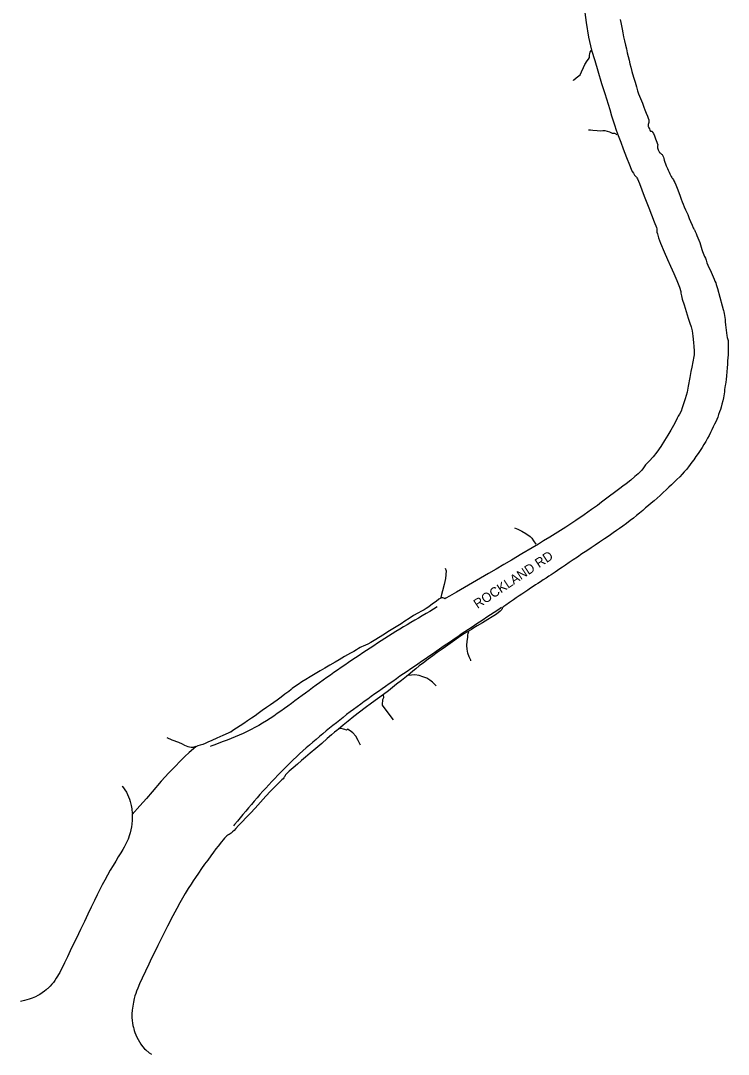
# Model space of a CAD drawing. Extents: x 1948091 to 1975253, y 787267 to 823306.
# Drawn here: x 1964174 to 1964579, y 799409 to 800000 of the extents above; entities that cross this region are included whole.
import ezdxf

# ---------------------------------------------------------------- set-up
doc = ezdxf.new("R2010")
doc.units = 0
for name, color, linetype in [('RD_EX_Pavement_Markings', 7, 'Continuous'), ('RD_EX_Road', 7, 'Continuous'), ('RD_TX_RoadID', 7, 'Continuous')]:
    doc.layers.add(name, color=color, linetype=linetype)

msp = doc.modelspace()

# ---------------------------------------------------------------- linework, layer by layer
at = {"layer": 'RD_EX_Pavement_Markings'}
for points in [[(1964412.4, 799664.96), (1964410.25, 799663.69), (1964408.1, 799662.41), (1964405.95, 799661.14), (1964403.8, 799659.87), (1964401.65, 799658.59), (1964399.5, 799657.32), (1964397.35, 799656.04), (1964395.2, 799654.77), (1964393.05, 799653.5), (1964390.89, 799652.23), (1964388.77, 799650.9), (1964386.66, 799649.58), (1964384.54, 799648.25), (1964382.43, 799646.9), (1964380.34, 799645.53), (1964378.25, 799644.16), (1964376.16, 799642.79), (1964374.07, 799641.42), (1964371.98, 799640.04), (1964369.89, 799638.67), (1964367.81, 799637.29), (1964365.72, 799635.92), (1964363.63, 799634.54), (1964361.57, 799633.13), (1964359.52, 799631.7), (1964357.46, 799630.28), (1964355.41, 799628.86), (1964353.35, 799627.43), (1964351.31, 799625.99), (1964349.26, 799624.55), (1964347.22, 799623.11), (1964345.18, 799621.67), (1964343.16, 799620.2), (1964341.14, 799618.72), (1964339.13, 799617.24), (1964337.11, 799615.76), (1964335.09, 799614.28), (1964333.08, 799612.8), (1964331.08, 799611.3), (1964329.07, 799609.81), (1964327.07, 799608.32), (1964325.06, 799606.83), (1964323.01, 799605.39), (1964320.95, 799603.98), (1964318.9, 799602.56), (1964316.82, 799601.16), (1964314.72, 799599.81), (1964312.61, 799598.47), (1964310.41, 799597.28), (1964308.21, 799596.09), (1964306.02, 799594.9), (1964303.77, 799593.79), (1964301.52, 799592.71), (1964299.27, 799591.62), (1964296.96, 799590.66), (1964294.64, 799589.75), (1964292.3, 799588.85), (1964289.96, 799587.97), (1964287.62, 799587.09), (1964285.28, 799586.21), (1964282.94, 799585.33), (1964282.75, 799585.26)], [(1964448.98, 799664.57), (1964446.9, 799663.19), (1964444.82, 799661.8), (1964442.74, 799660.42), (1964440.66, 799659.03), (1964438.58, 799657.64), (1964436.49, 799656.26), (1964434.41, 799654.87), (1964432.33, 799653.48), (1964430.25, 799652.1), (1964428.18, 799650.7), (1964426.11, 799649.3), (1964424.04, 799647.89), (1964421.98, 799646.49), (1964419.91, 799645.09), (1964417.84, 799643.68), (1964415.77, 799642.28), (1964413.71, 799640.87), (1964411.65, 799639.45), (1964409.59, 799638.03), (1964407.53, 799636.6), (1964405.48, 799635.18), (1964403.42, 799633.76), (1964401.36, 799632.34), (1964399.3, 799630.94), (1964397.23, 799629.53), (1964395.16, 799628.12), (1964393.1, 799626.72), (1964391.03, 799625.31), (1964388.99, 799623.87), (1964386.94, 799622.43), (1964384.9, 799620.99), (1964382.85, 799619.56), (1964380.8, 799618.13), (1964378.75, 799616.69), (1964376.7, 799615.26), (1964374.67, 799613.81), (1964372.65, 799612.33), (1964370.63, 799610.85), (1964368.62, 799609.38), (1964366.6, 799607.9), (1964364.58, 799606.42), (1964362.57, 799604.95), (1964360.59, 799603.41), (1964358.64, 799601.86), (1964356.68, 799600.3), (1964354.72, 799598.74), (1964352.77, 799597.18), (1964350.81, 799595.63), (1964348.86, 799594.07), (1964346.9, 799592.51), (1964344.99, 799590.9), (1964343.1, 799589.27), (1964341.21, 799587.63), (1964339.32, 799585.99), (1964337.43, 799584.36), (1964335.56, 799582.7), (1964333.73, 799581), (1964331.91, 799579.29), (1964330.08, 799577.59), (1964328.3, 799575.83), (1964326.53, 799574.07), (1964324.75, 799572.31), (1964322.99, 799570.55), (1964321.25, 799568.75), (1964319.51, 799566.95), (1964317.78, 799565.15), (1964316.08, 799563.32), (1964314.42, 799561.46), (1964312.75, 799559.6), (1964311.08, 799557.74), (1964309.45, 799555.84), (1964307.83, 799553.94), (1964306.21, 799552.04), (1964304.58, 799550.14), (1964302.96, 799548.23), (1964301.36, 799546.32), (1964299.75, 799544.4), (1964298.15, 799542.49), (1964296.54, 799540.57), (1964295.98, 799539.9)]]:
    msp.add_lwpolyline(points, dxfattribs=at)
at = {"layer": 'RD_EX_Road'}
for points in [[(1964496.66, 800004.62), (1964497.49, 799998.8), (1964498.83, 799990.57), (1964500.56, 799983.05), (1964502.37, 799977.13), (1964504.13, 799971.31), (1964506.3, 799964.09), (1964508.12, 799958.3), (1964510.95, 799949.19), (1964512.01, 799945.5), (1964512.65, 799943.34), (1964513.57, 799940.47), (1964514.62, 799937.43), (1964515.76, 799934.34), (1964517.17, 799930.59), (1964518.63, 799926.76), (1964520.58, 799921.71), (1964522.17, 799917.49), (1964523.17, 799915.04), (1964523.78, 799913.83), (1964524.45, 799912.71), (1964525.15, 799911.72), (1964526.18, 799910.49), (1964526.49, 799910.06), (1964526.78, 799909.57), (1964527.96, 799906.83), (1964530.68, 799899.74), (1964533.25, 799893.03), (1964536.35, 799884.95), (1964537.59, 799881.74), (1964537.84, 799881.04), (1964537.89, 799880.87), (1964537.91, 799880.75), (1964537.92, 799880.61), (1964537.89, 799879.93), (1964537.89, 799879.37), (1964537.92, 799879), (1964538.12, 799878.06), (1964538.86, 799875.76), (1964539.97, 799872.81), (1964541.94, 799867.81), (1964543.85, 799863.45), (1964545.73, 799859.63), (1964547.6, 799855.53), (1964549.32, 799851.38), (1964550.71, 799847.6), (1964551.52, 799845.17), (1964551.54, 799844.95), (1964551.53, 799844.77), (1964551.58, 799844.2), (1964551.85, 799842.68), (1964552.38, 799840.88), (1964553.45, 799837.49), (1964554.63, 799833.75), (1964555.78, 799830.03), (1964556.71, 799827.01), (1964557.44, 799824.96), (1964558, 799822.62), (1964558.44, 799819.66), (1964558.81, 799816.06), (1964558.97, 799813.8), (1964559.09, 799811.2), (1964559.09, 799809.08), (1964559, 799808.04), (1964558.4, 799804.93), (1964557.77, 799801.88), (1964557.29, 799799.39), (1964556.67, 799796.08), (1964555.79, 799791.02), (1964555.07, 799787.64), (1964554.09, 799783.94), (1964552.39, 799778.62), (1964551.66, 799776.71), (1964550.74, 799775.06), (1964550.05, 799773.92), (1964549.51, 799772.83), (1964548.67, 799771.12), (1964547.42, 799768.69), (1964545.85, 799765.87), (1964544.11, 799763), (1964542.25, 799760.03), (1964540.04, 799756.57), (1964537.78, 799753.33), (1964535.71, 799750.76), (1964533.49, 799748.32), (1964531.59, 799746.41), (1964531.36, 799746.16), (1964530.18, 799744.37), (1964529.35, 799743.14), (1964528.93, 799742.63), (1964527.23, 799741.04), (1964525.34, 799739.46), (1964522.89, 799737.41), (1964520.31, 799735.34), (1964518.46, 799733.98), (1964516.63, 799732.61), (1964513.57, 799730.29), (1964510.85, 799728.25), (1964508.55, 799726.51), (1964506.28, 799724.73), (1964503.91, 799722.94), (1964500.54, 799720.53), (1964496.36, 799717.63), (1964491.62, 799714.4), (1964485.9, 799710.52), (1964481.33, 799707.66), (1964476.72, 799704.89), (1964473.06, 799702.67), (1964470.16, 799700.88), (1964466.6, 799698.75), (1964460.71, 799695.26), (1964454.81, 799691.75), (1964450.42, 799689.17), (1964446.05, 799686.61), (1964441.59, 799684.03), (1964437.07, 799681.38), (1964432.5, 799678.7), (1964427.88, 799676.03), (1964423.28, 799673.35), (1964419.41, 799671.09), (1964417.27, 799669.88), (1964416.79, 799669.63), (1964416.09, 799669.93), (1964415.48, 799670.15), (1964415.21, 799670.22), (1964414.97, 799670.24), (1964414.76, 799670.23), (1964414.58, 799670.18), (1964414.33, 799670.04), (1964413.31, 799669.35), (1964411.65, 799668.14), (1964409.7, 799666.68), (1964407.6, 799665.1), (1964406.03, 799663.99), (1964404.93, 799663.34), (1964403.4, 799662.52), (1964401.3, 799661.41), (1964398.88, 799659.99), (1964396.25, 799658.31), (1964393.88, 799656.76), (1964391.69, 799655.33), (1964388.81, 799653.53), (1964385.16, 799651.31), (1964381.21, 799648.87), (1964377.22, 799646.37), (1964374.36, 799644.63), (1964372.68, 799643.69), (1964371.29, 799643.02), (1964370.06, 799642.52), (1964369.06, 799642.1), (1964368.25, 799641.73), (1964367.32, 799641.18), (1964366.18, 799640.44), (1964364.67, 799639.56), (1964362.82, 799638.55), (1964361.07, 799637.55), (1964359.46, 799636.58), (1964357.91, 799635.69), (1964356.31, 799634.81), (1964354, 799633.48), (1964351, 799631.7), (1964348.13, 799629.98), (1964345.47, 799628.38), (1964342.69, 799626.75), (1964339.81, 799625.08), (1964337.24, 799623.54), (1964334.99, 799622.12), (1964332.81, 799620.68), (1964330.77, 799619.29), (1964329.49, 799618.36), (1964328.84, 799617.8), (1964327.49, 799616.7), (1964325.33, 799615.01), (1964323.09, 799613.32), (1964320.9, 799611.72), (1964318.91, 799610.3), (1964317.06, 799609.01), (1964314.86, 799607.47), (1964312.31, 799605.7), (1964310.1, 799604.14), (1964308.25, 799602.81), (1964306.22, 799601.38), (1964303.98, 799599.81), (1964301.84, 799598.33), (1964299.8, 799596.96), (1964297.7, 799595.59), (1964295.64, 799594.28), (1964294.38, 799593.48), (1964294.1, 799593.3), (1964292.89, 799592.73), (1964289.92, 799591.45), (1964286.4, 799589.95), (1964283.55, 799588.72), (1964281.34, 799587.74), (1964279.72, 799586.98), (1964278.34, 799586.39), (1964276.84, 799585.88), (1964275.55, 799585.5), (1964274.83, 799585.27), (1964274.48, 799585.07), (1964273.01, 799583.9), (1964270.63, 799581.82), (1964268.12, 799579.47), (1964265.55, 799576.91), (1964262.54, 799573.82), (1964259.01, 799570.1), (1964254.71, 799565.34), (1964249.46, 799559.35), (1964246.17, 799555.58), (1964242.38, 799551.24), (1964238.09, 799546.34), (1964238.08, 799543.09), (1964237.94, 799540.92), (1964237.69, 799539.26), (1964237.33, 799537.54), (1964236.88, 799535.84), (1964236.36, 799534.2), (1964235.91, 799532.91), (1964235.67, 799532.24), (1964235.37, 799531.58), (1964234.74, 799530.27), (1964234.01, 799528.82), (1964233.42, 799527.71), (1964232.69, 799526.43), (1964231.53, 799524.49), (1964230.12, 799522.17), (1964228.64, 799519.76), (1964227.1, 799517.22), (1964225.52, 799514.51), (1964223.94, 799511.7), (1964222.4, 799508.9), (1964220.92, 799506.14), (1964219.55, 799503.44), (1964218.12, 799500.53), (1964216.47, 799497.16), (1964214.65, 799493.42), (1964212.75, 799489.44), (1964210.72, 799485.2), (1964208.54, 799480.69), (1964206.15, 799475.72), (1964203.47, 799470.11), (1964201.04, 799465.01), (1964199.38, 799461.54), (1964198.23, 799459.18), (1964197.35, 799457.4), (1964196.64, 799456.05), (1964196.05, 799454.97), (1964195.45, 799453.94), (1964194.69, 799452.78), (1964193.85, 799451.58), (1964193.03, 799450.45), (1964192.15, 799449.35), (1964191.14, 799448.23), (1964190.3, 799447.35), (1964189.91, 799446.96), (1964189.57, 799446.67), (1964188.92, 799446.11), (1964187.95, 799445.35), (1964186.68, 799444.45), (1964185.32, 799443.56), (1964184.1, 799442.85), (1964182.73, 799442.18), (1964180.95, 799441.44), (1964179.2, 799440.79), (1964177.9, 799440.4), (1964176.48, 799440.05), (1964174.34, 799439.57)], [(1964516.86, 800000.55), (1964517.2, 799998.8), (1964517.56, 799996.99), (1964517.94, 799995.15), (1964518.38, 799993.07), (1964518.87, 799990.76), (1964519.38, 799988.39), (1964519.91, 799986.01), (1964520.43, 799983.75), (1964520.93, 799981.62), (1964521.44, 799979.47), (1964521.95, 799977.31), (1964522.44, 799975.33), (1964522.91, 799973.42), (1964523.61, 799970.88), (1964524.51, 799967.72), (1964525.38, 799964.73), (1964526.17, 799962.06), (1964526.85, 799959.89), (1964527.43, 799958.2), (1964528, 799956.72), (1964528.56, 799955.39), (1964529.11, 799954.05), (1964529.63, 799952.71), (1964530.07, 799951.56), (1964530.47, 799950.52), (1964531.04, 799949.03), (1964531.78, 799947.11), (1964532.43, 799945.44), (1964532.93, 799944.13), (1964533.23, 799943.19), (1964533.3, 799942.86), (1964533.34, 799942.36), (1964533.34, 799942.17), (1964533.32, 799942.01), (1964533.23, 799941.67), (1964533.1, 799941.19), (1964532.97, 799940.63), (1964532.91, 799940.04), (1964532.91, 799939.74), (1964532.96, 799939.46), (1964533.04, 799939.2), (1964533.3, 799938.71), (1964533.58, 799938.09), (1964533.83, 799937.38), (1964533.95, 799937.12), (1964534.06, 799936.95), (1964534.15, 799936.86), (1964534.25, 799936.82), (1964534.37, 799936.8), (1964534.51, 799936.79), (1964534.67, 799936.8), (1964534.83, 799936.79), (1964534.99, 799936.73), (1964535.14, 799936.62), (1964535.29, 799936.46), (1964535.44, 799936.22), (1964535.87, 799935.37), (1964536.44, 799934.05), (1964537.13, 799932.38), (1964537.88, 799930.54), (1964538.29, 799929.44), (1964538.34, 799929.23), (1964538.33, 799929), (1964538.31, 799928.74), (1964538.27, 799928.4), (1964538.23, 799927.95), (1964538.22, 799927.7), (1964538.23, 799927.46), (1964538.27, 799927.21), (1964538.41, 799926.72), (1964538.58, 799926.21), (1964538.79, 799925.7), (1964538.98, 799925.3), (1964539.13, 799925), (1964539.23, 799924.87), (1964539.34, 799924.74), (1964539.6, 799924.5), (1964539.94, 799924.23), (1964540.36, 799923.89), (1964540.58, 799923.65), (1964540.79, 799923.37), (1964541.22, 799922.66), (1964541.56, 799921.92), (1964541.81, 799921.15), (1964542.08, 799920.24), (1964542.38, 799919.17), (1964542.76, 799918.1), (1964543.18, 799917.06), (1964543.56, 799916.2), (1964543.9, 799915.47), (1964544.33, 799914.54), (1964544.85, 799913.4), (1964545.32, 799912.39), (1964545.72, 799911.57), (1964546.06, 799910.89), (1964546.35, 799910.34), (1964546.65, 799909.89), (1964546.95, 799909.52), (1964547.27, 799909.07), (1964547.61, 799908.47), (1964548.05, 799907.53), (1964548.61, 799906.18), (1964549.38, 799904.23), (1964550.32, 799901.77), (1964551.13, 799899.64), (1964551.78, 799897.94), (1964552.34, 799896.46), (1964552.86, 799895.11), (1964553.48, 799893.59), (1964554.21, 799891.89), (1964554.88, 799890.4), (1964555.45, 799889.15), (1964555.93, 799888.05), (1964556.38, 799886.98), (1964557.07, 799885.26), (1964557.99, 799882.99), (1964558.61, 799881.54), (1964558.88, 799881), (1964559.08, 799880.69), (1964559.26, 799880.48), (1964559.35, 799880.35), (1964559.54, 799880), (1964559.8, 799879.4), (1964560.23, 799878.39), (1964560.77, 799877.14), (1964561.34, 799875.83), (1964561.89, 799874.5), (1964562.32, 799873.22), (1964562.71, 799871.92), (1964563.13, 799870.5), (1964563.53, 799869.15), (1964563.9, 799868.04), (1964564.26, 799867.07), (1964564.68, 799866.12), (1964565.12, 799865.16), (1964565.54, 799864.16), (1964565.98, 799863.02), (1964566.49, 799861.64), (1964567.05, 799860.18), (1964567.63, 799858.8), (1964568.23, 799857.48), (1964568.83, 799856.16), (1964569.43, 799854.85), (1964570.02, 799853.53), (1964570.57, 799852.27), (1964571.06, 799851.14), (1964571.47, 799850.12), (1964571.79, 799849.19), (1964572.45, 799846.93), (1964573.85, 799841.91), (1964575.23, 799836.98), (1964575.8, 799834.99), (1964575.97, 799834.36), (1964576.17, 799833.57), (1964576.36, 799832.62), (1964576.52, 799831.52), (1964576.67, 799830.33), (1964576.81, 799829.13), (1964576.95, 799827.79), (1964577.12, 799826.18), (1964577.31, 799824.52), (1964577.49, 799823.03), (1964577.68, 799821.58), (1964577.9, 799820.06), (1964578.09, 799818.81), (1964578.17, 799818.42), (1964578.23, 799818.19), (1964578.35, 799817.88), (1964578.46, 799817.56), (1964578.52, 799817.37), (1964578.6, 799816.81), (1964578.66, 799815.99), (1964578.68, 799814.72), (1964578.66, 799813.03), (1964578.6, 799811.12), (1964578.5, 799809.08), (1964578.39, 799807.22), (1964578.29, 799805.53), (1964578.16, 799803.68), (1964578.02, 799801.62), (1964577.83, 799799.34), (1964577.61, 799796.95), (1964577.41, 799794.93), (1964577.23, 799793.38), (1964577.08, 799792.23), (1964576.93, 799791.4), (1964576.77, 799790.37), (1964576.58, 799789.1), (1964576.41, 799787.89), (1964576.24, 799786.78), (1964576.06, 799785.63), (1964575.84, 799784.38), (1964575.47, 799782.76), (1964574.99, 799780.82), (1964574.53, 799779.17), (1964574.13, 799777.84), (1964573.66, 799776.42), (1964573.13, 799774.87), (1964572.59, 799773.44), (1964572.05, 799772.12), (1964571.46, 799770.8), (1964570.82, 799769.42), (1964570.1, 799767.86), (1964569.29, 799766.16), (1964568.5, 799764.53), (1964567.73, 799762.99), (1964566.83, 799761.33), (1964565.8, 799759.54), (1964564.76, 799757.78), (1964563.71, 799756.08), (1964562.61, 799754.35), (1964561.43, 799752.58), (1964560.2, 799750.81), (1964558.96, 799749.07), (1964557.87, 799747.6), (1964556.93, 799746.35), (1964555.88, 799745), (1964554.69, 799743.51), (1964553.5, 799742.09), (1964552.29, 799740.75), (1964550.89, 799739.29), (1964549.3, 799737.73), (1964547.76, 799736.22), (1964546.27, 799734.78), (1964544.72, 799733.32), (1964543.1, 799731.82), (1964541.41, 799730.28), (1964539.66, 799728.7), (1964537.94, 799727.15), (1964536.24, 799725.66), (1964534.62, 799724.24), (1964533.07, 799722.89), (1964531.44, 799721.49), (1964529.74, 799720.04), (1964528.01, 799718.61), (1964526.26, 799717.19), (1964524.44, 799715.74), (1964522.53, 799714.26), (1964520.51, 799712.7), (1964518.4, 799711.11), (1964516.53, 799709.74), (1964514.87, 799708.56), (1964512.91, 799707.2), (1964510.58, 799705.6), (1964507.93, 799703.79), (1964505.06, 799701.86), (1964502.52, 799700.17), (1964500.31, 799698.71), (1964497.82, 799697.07), (1964495.04, 799695.23), (1964492.42, 799693.46), (1964490.02, 799691.81), (1964487.76, 799690.27), (1964485.65, 799688.84), (1964483.89, 799687.65), (1964482.46, 799686.68), (1964481.1, 799685.76), (1964479.76, 799684.86), (1964478.52, 799684.06), (1964477.36, 799683.32), (1964476.04, 799682.46), (1964474.53, 799681.45), (1964472.93, 799680.38), (1964471.3, 799679.28), (1964469.85, 799678.32), (1964468.56, 799677.48), (1964467.2, 799676.58), (1964465.72, 799675.59), (1964464.12, 799674.53), (1964462.43, 799673.4), (1964460.76, 799672.3), (1964459.15, 799671.21), (1964457.54, 799670.13), (1964455.99, 799669.06), (1964454.76, 799668.22), (1964453.68, 799667.48), (1964451.49, 799665.99), (1964449.91, 799664.9), (1964449.76, 799664.68), (1964449.64, 799664.46), (1964449.55, 799664.23), (1964449.41, 799663.77), (1964449.29, 799663.54), (1964449.13, 799663.3), (1964448.93, 799663.06), (1964448.28, 799662.45), (1964447.2, 799661.58), (1964445.69, 799660.51), (1964443.75, 799659.3), (1964441.28, 799657.81), (1964438.18, 799655.91), (1964435.26, 799654.11), (1964433.33, 799652.92), (1964431.92, 799652.07), (1964430.56, 799651.31), (1964429.23, 799650.56), (1964427.89, 799649.75), (1964426.39, 799648.76), (1964424.56, 799647.51), (1964422.36, 799645.96), (1964419.74, 799644.12), (1964417.07, 799642.23), (1964414.68, 799640.53), (1964412.34, 799638.87), (1964409.81, 799637.05), (1964407.16, 799635.12), (1964404.45, 799633.09), (1964401.98, 799631.2), (1964400.04, 799629.65), (1964398.39, 799628.27), (1964396.81, 799626.84), (1964394.83, 799625.15), (1964391.98, 799622.98), (1964389.05, 799620.77), (1964386.82, 799618.94), (1964384.58, 799617.1), (1964381.63, 799614.87), (1964378.26, 799612.41), (1964374.73, 799609.88), (1964371.25, 799607.33), (1964367.98, 799604.81), (1964364.77, 799602.27), (1964361.44, 799599.61), (1964358.63, 799597.36), (1964356.99, 799596.02), (1964355.95, 799595.17), (1964354.92, 799594.38), (1964353.67, 799593.37), (1964351.94, 799591.87), (1964349.56, 799589.78), (1964346.35, 799587), (1964342.9, 799584.05), (1964339.81, 799581.43), (1964337.1, 799579.13), (1964334.81, 799577.13), (1964332.58, 799575.16), (1964330.03, 799572.96), (1964327.82, 799571.05), (1964326.6, 799569.96), (1964325.99, 799569.38), (1964325.78, 799569.15), (1964325.64, 799568.96), (1964325.42, 799568.58), (1964325.2, 799568.13), (1964324.95, 799567.66), (1964324.68, 799567.24), (1964324.27, 799566.76), (1964323.58, 799566.09), (1964322.56, 799565.12), (1964321.13, 799563.76), (1964319.29, 799561.94), (1964317.03, 799559.6), (1964314.38, 799556.76), (1964311.38, 799553.41), (1964308.36, 799550.05), (1964305.67, 799547.19), (1964303.21, 799544.63), (1964300.87, 799542.19), (1964298.84, 799540.06), (1964297.35, 799538.42), (1964296.25, 799537.21), (1964295.38, 799536.37), (1964294.66, 799535.77), (1964294.01, 799535.29), (1964293.46, 799534.96), (1964293.24, 799534.85), (1964292.88, 799534.7), (1964292.67, 799534.58), (1964292.17, 799534.19), (1964291.58, 799533.62), (1964290.89, 799532.89), (1964289.96, 799531.8), (1964289.14, 799530.78), (1964287.19, 799528.32), (1964285.89, 799526.66), (1964284.54, 799524.89), (1964282.92, 799522.71), (1964281.19, 799520.33), (1964279.47, 799517.92), (1964277.73, 799515.43), (1964275.91, 799512.82), (1964274.26, 799510.4), (1964272.99, 799508.53), (1964271.73, 799506.59), (1964270.12, 799504.02), (1964268.41, 799501.22), (1964266.89, 799498.6), (1964265.35, 799495.87), (1964263.6, 799492.71), (1964261.35, 799488.5), (1964258.3, 799482.61), (1964255.19, 799476.49), (1964252.73, 799471.55), (1964250.78, 799467.56), (1964249.16, 799464.25), (1964247.55, 799460.92), (1964245.62, 799456.84), (1964243.73, 799452.8), (1964242.26, 799449.57), (1964241.2, 799447.13), (1964240.52, 799445.44), (1964240.06, 799444.11), (1964239.66, 799442.77), (1964239.26, 799441.18), (1964238.8, 799439.07), (1964238.39, 799436.75), (1964238.08, 799434.52), (1964237.91, 799432.41), (1964237.91, 799430.44), (1964238.04, 799428.65), (1964238.26, 799427.08), (1964238.51, 799425.76), (1964238.72, 799424.72), (1964238.94, 799423.81), (1964239.24, 799422.84), (1964239.63, 799421.75), (1964240.16, 799420.5), (1964240.79, 799419.13), (1964241.48, 799417.74), (1964242.24, 799416.36), (1964243.07, 799415.04), (1964244.01, 799413.76), (1964245.1, 799412.49), (1964245.79, 799411.82), (1964247.78, 799410.23), (1964249.09, 799409.32)], [(1964490.14, 799965.73), (1964490.3, 799965.9), (1964491.75, 799967.31), (1964494.08, 799969.04), (1964494.81, 799970.64), (1964495.94, 799973.19), (1964496.76, 799974.97), (1964497.97, 799976.94), (1964498.78, 799977.93), (1964499.3, 799978.88), (1964499.36, 799980.1), (1964499.57, 799981.2), (1964499.83, 799982.01), (1964500.39, 799982.91)], [(1964515.21, 799934.64), (1964513.85, 799935.43), (1964512.53, 799935.41), (1964510.9, 799936.18), (1964509.55, 799936.68), (1964508.29, 799936.93), (1964507.04, 799937.02), (1964505.81, 799936.7), (1964503.8, 799936.97), (1964501.26, 799937.09), (1964500, 799937.27), (1964498.84, 799937.28)], [(1964456.48, 799710.19), (1964458.45, 799709.38), (1964460.74, 799708.29), (1964462.99, 799706.99), (1964465.39, 799705.17), (1964466.35, 799704.23), (1964467.39, 799702.69), (1964468.65, 799700.85)], [(1964416.95, 799687.02), (1964417.55, 799685.61), (1964417.04, 799681.25), (1964416.4, 799677.84), (1964415.32, 799674.06), (1964414.86, 799672.06), (1964414.42, 799670.34)], [(1964431.63, 799634.14), (1964431.47, 799634.44), (1964430.55, 799636.52), (1964429.92, 799638.55), (1964429.45, 799640.75), (1964429.28, 799642.89), (1964429.44, 799645.39), (1964429.81, 799647.4), (1964429.89, 799649.05), (1964430.08, 799649.85), (1964430.46, 799650.82)], [(1964411.82, 799619.84), (1964409.58, 799621.9), (1964408.09, 799623.05), (1964406.36, 799624.18), (1964404.14, 799625.05), (1964401.94, 799625.77), (1964399.62, 799626.1), (1964397.6, 799626.05), (1964395.75, 799625.75)], [(1964387.35, 799600.48), (1964384.95, 799603.61), (1964381, 799608.77), (1964381.1, 799609.81), (1964381.18, 799611.34), (1964381.3, 799612.07), (1964381.74, 799612.73), (1964381.79, 799613.28), (1964381.63, 799614.56)], [(1964257.88, 799590.43), (1964260.79, 799589.04), (1964264.49, 799587.61), (1964266.62, 799586.78), (1964268.03, 799585.88), (1964269.9, 799585.23), (1964271.7, 799584.82), (1964273.05, 799584.85), (1964274.39, 799585.36)], [(1964368.51, 799586.05), (1964367.27, 799588.71), (1964365.75, 799591.08), (1964364.07, 799592.92), (1964362.6, 799594.19), (1964361.17, 799595.16), (1964360.49, 799594.49), (1964359.56, 799594.92), (1964358.72, 799595.15), (1964357.55, 799595.42), (1964356.49, 799595.32)], [(1964232.38, 799562.59), (1964232.55, 799562.38), (1964234.84, 799559.18), (1964236.55, 799555.02), (1964236.91, 799553.82), (1964237.52, 799551.49), (1964237.89, 799549.61), (1964238.09, 799546.83)]]:
    msp.add_lwpolyline(points, dxfattribs=at)

# ---------------------------------------------------------------- texts
at = {"layer": 'RD_TX_RoadID'}
msp.add_text('ROCKLAND RD', height=5.4, rotation=33.60706, dxfattribs=at).set_placement((1964435.37, 799663.74))

doc.saveas('drawing.dxf')
